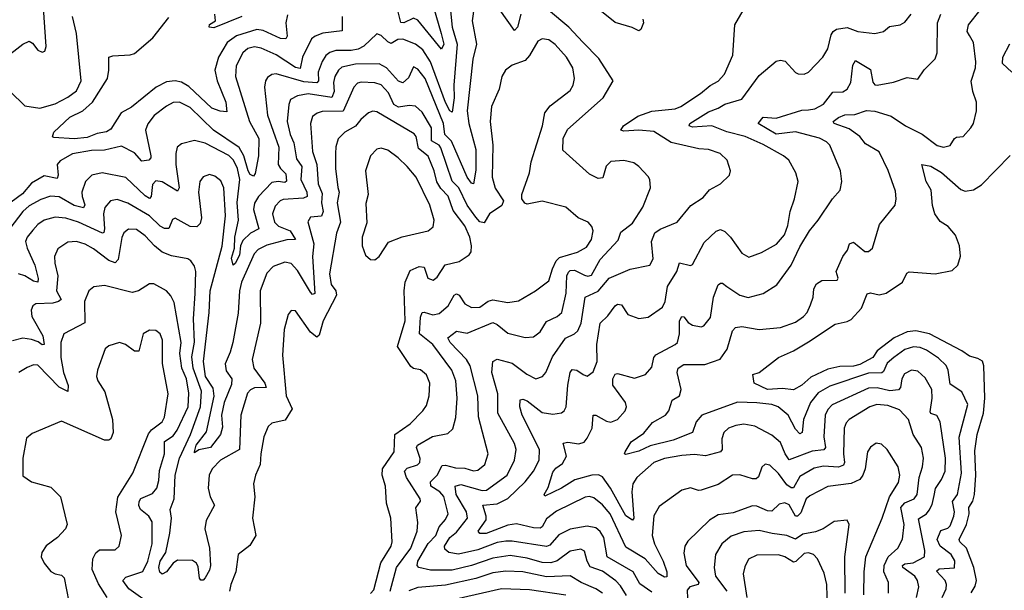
# Model space of a CAD drawing. Extents: x 1550320 to 1685906, y 509093 to 640511.
# Tile 527 of 532: x 1656860 to 1661448, y 622139 to 624800. Entities that reach past the tile are written whole.
import ezdxf

# ---------------------------------------------------------------- set-up
doc = ezdxf.new("R2010")
doc.units = 0

msp = doc.modelspace()

# ---------------------------------------------------------------- linework, layer by layer
at = {"layer": '0CON20XD'}
for points in [[(1658995, 624986), (1658969.3, 624795), (1658989.2, 624685), (1658971.4, 624615), (1658946, 624375), (1658953.5, 624315), (1658985.8, 624195), (1658985, 624097.5), (1658975, 624034.3), (1658965, 624037.3), (1658945, 624065.5), (1658872.5, 624232.6), (1658841, 624265), (1658834.3, 624315), (1658749, 624525), (1658715, 624569.6), (1658695, 624579.5), (1658671.7, 624528.3), (1658645, 624505.4), (1658625, 624513.1), (1658570, 624575), (1658535, 624593.5), (1658425, 624592.8), (1658361.7, 624578.3), (1658345.2, 624564.8), (1658328, 624535), (1658322.8, 624507.2), (1658326.1, 624465), (1658315, 624437.1), (1658205, 624454.5), (1658154.3, 624445), (1658122.9, 624427.1), (1658114.2, 624405), (1658106.2, 624325), (1658120.2, 624265), (1658137, 624225), (1658150.5, 624150.5), (1658175.2, 624115), (1658169.8, 624055), (1658198.5, 623995), (1658199.1, 623975), (1658182.3, 623967.7), (1658088.2, 623961.8), (1658073.6, 623955), (1658050.4, 623929.6), (1658038.4, 623895), (1658047.3, 623855), (1658066.7, 623836.7), (1658120, 623815), (1658145.4, 623774.6), (1658105, 623772.6), (1658012.2, 623747.8), (1657971.4, 623728.6), (1657952.5, 623707.5), (1657894.4, 623575), (1657884, 623535), (1657878.4, 623431.6), (1657853.7, 623295), (1657841.4, 623248.6), (1657817.9, 623195), (1657822.7, 623162.7), (1657848.2, 623125), (1657847.8, 623097.8), (1657813.7, 623015), (1657800.2, 622955), (1657805, 622900), (1657795.3, 622865), (1657750, 622805), (1657695, 622794.3), (1657675, 622780), (1657674.7, 622784.7), (1657682.4, 622815), (1657731.5, 622878.5), (1657766.6, 623043.4), (1657761.1, 623081.1), (1657726.8, 623135), (1657716.1, 623205), (1657742.7, 623435), (1657747.8, 623535), (1657804.3, 623744.3), (1657819.8, 623885), (1657812.3, 624015), (1657798.1, 624048.1), (1657770.3, 624070.3), (1657745, 624078.5), (1657715, 624067.5), (1657699.2, 624045), (1657693.2, 623995), (1657708.1, 623875), (1657701.4, 623848.6), (1657685, 623834.1), (1657654.8, 623834.8), (1657585, 623874.4), (1657572.1, 623867.9), (1657555, 623826.2), (1657535, 623825.7), (1657515, 623837.1), (1657464.7, 623885), (1657365, 623944.3), (1657315, 623960.7), (1657282.9, 623955), (1657256.5, 623923.5), (1657250.8, 623895), (1657256.2, 623823.8), (1657252.4, 623807.6), (1657246, 623804), (1657135, 623855.2), (1657075, 623873.8), (1657025, 623878.9), (1656974.4, 623865), (1656945.4, 623845), (1656921.5, 623818.5), (1656895.4, 623785), (1656888, 623765), (1656895.3, 623735), (1656931.7, 623655), (1656946.7, 623593.3), (1656945, 623575.7), (1656925, 623580.2)], [(1658764.1, 624945), (1658824.8, 624734.8), (1658836.7, 624685), (1658825, 624661.9), (1658715, 624797.3), (1658695, 624806.1), (1658650.8, 624785), (1658636.4, 624786.4), (1658619.3, 624855)], [(1659223, 623147), (1659265, 623125.4), (1659296.9, 623135), (1659311.5, 623155), (1659342.9, 623227.1), (1659403.1, 623315), (1659445, 623334.1), (1659460.8, 623349.2), (1659476.5, 623385), (1659494.7, 623505.3), (1659555, 623533.2), (1659606.2, 623593.8), (1659704, 623636), (1659796.9, 623655), (1659811.3, 623685), (1659803.7, 623765), (1659819.6, 623805), (1659845, 623823.5), (1659924, 623856), (1659986.9, 623933.1), (1660045, 623970.6), (1660073.8, 624006.2), (1660125, 624034.2), (1660167.5, 624075), (1660172.5, 624095), (1660156, 624145), (1660124.2, 624175), (1660070, 624195), (1660025, 624197.2), (1659895, 624227.1), (1659815, 624278), (1659745, 624284.4), (1659675, 624279.7), (1659660.6, 624285), (1659672.9, 624305), (1659740.3, 624349.7), (1659805, 624373), (1659915, 624384.7), (1659940, 624395), (1660032.2, 624455), (1660077.2, 624492.8), (1660115, 624513.3), (1660143.5, 624545), (1660182.5, 624635), (1660192.5, 624775), (1660285, 624936.7)], [(1656785, 624615.4), (1656875, 624685.6), (1656905, 624698.9), (1656920.8, 624690.8), (1656945, 624658), (1656965, 624648.8), (1656977.5, 624652.5), (1656984.2, 624675), (1656971.5, 624855)], [(1658866, 624856), (1658874.8, 624765), (1658899.3, 624685), (1658883.7, 624495), (1658884.2, 624435), (1658875, 624368.6), (1658865, 624374.6), (1658844.3, 624414.3), (1658775, 624603.9), (1658739.4, 624659.4), (1658705, 624686), (1658645, 624708.5), (1658621.9, 624708.1), (1658590.9, 624689.1), (1658575, 624696.4), (1658545, 624726), (1658525, 624734), (1658463.7, 624676.3), (1658437.7, 624662.3), (1658405, 624655.9), (1658334.1, 624655.9), (1658305, 624646.8), (1658287.4, 624632.6), (1658270, 624605), (1658251, 624555), (1658252, 624515), (1658245.4, 624504.6), (1658185, 624509.5), (1658055, 624547.1), (1658035, 624544.6), (1658015, 624530), (1658005.3, 624514.7), (1658001.1, 624485), (1658015.2, 624355), (1658067.5, 624205), (1658064.8, 624124.8), (1658075.4, 624105.4), (1658100.9, 624080.9), (1658103.5, 624046.5), (1658095, 624040.6), (1658065, 624045.8), (1658035, 624041), (1657972.3, 623975), (1657955, 623944.5), (1657950.3, 623915), (1657974.5, 623825), (1657935.8, 623804.1), (1657900.5, 623769.5), (1657889.8, 623745), (1657885, 623701.4), (1657865, 623662.5), (1657854.4, 623654.4), (1657847.8, 623687.8), (1657861.5, 623735), (1657862.4, 623785), (1657880.3, 623865), (1657873.5, 623946.5), (1657886.4, 624055), (1657875, 624106.2), (1657856, 624145), (1657835, 624166.6), (1657725, 624223.6), (1657675, 624236.5), (1657615, 624220.6), (1657594.6, 624205.4), (1657587.3, 624175), (1657588.4, 624125), (1657603.9, 624016.1), (1657595, 624000.8), (1657525, 624044.1), (1657495, 624048.2), (1657478.5, 624031.5), (1657472.3, 623975), (1657465, 623966.4), (1657445, 623978.4), (1657355, 624063.9), (1657245, 624085.3), (1657196.2, 624075), (1657166.4, 624045), (1657150.5, 623995), (1657150.9, 623975), (1657164.2, 623935.8), (1657157.5, 623922.5), (1657115, 623933.7), (1657045, 623973.9), (1657003.3, 623976.7), (1656958.7, 623961.3), (1656905, 623931.1), (1656874.9, 623905.1), (1656815, 623826.5)], [(1659686.8, 622115), (1659660.1, 622160.1), (1659637.5, 622182.5), (1659575, 622227.8), (1659518.1, 622248.1), (1659503.8, 622275), (1659491.7, 622321.7), (1659475, 622330.8), (1659425, 622321.8), (1659365, 622276.7), (1659335, 622267), (1659295, 622267.7), (1659225, 622288.3), (1659145, 622300.8), (1659065, 622288.6), (1658965.9, 622254.1), (1658875, 622232), (1658775, 622232), (1658720, 622245), (1658712.1, 622255), (1658715.5, 622275), (1658763.4, 622356.6), (1658799.6, 622395), (1658814.8, 622435.2), (1658845, 622468.8), (1658857.2, 622495), (1658836, 622576), (1658818.4, 622598.4), (1658775.8, 622625), (1658774.7, 622645), (1658804.8, 622675), (1658828.7, 622721.3), (1658845, 622722.8), (1658890.4, 622709.6), (1658935, 622707.8), (1658975, 622696.5), (1658995, 622699.1), (1659027.3, 622725), (1659043.8, 622775), (1658998.2, 622948.2), (1658994.8, 623045), (1658959.3, 623185), (1658941.9, 623215), (1658865.3, 623295), (1658854.6, 623315.4), (1658895, 623347.1), (1658945, 623337.5), (1659065, 623387.5), (1659085, 623378.8), (1659135, 623338.5), (1659215, 623317.8), (1659255, 623320), (1659285, 623344.4), (1659315, 623392.3), (1659365, 623416.2), (1659386.7, 623435), (1659405.9, 623524.1), (1659409.4, 623605), (1659416.9, 623623.1), (1659425, 623630.6), (1659445, 623632.4), (1659491.8, 623608.2), (1659507, 623603), (1659525, 623607.6), (1659565, 623680.7), (1659648.1, 623771.9), (1659660.9, 623809.1), (1659715, 623851.1), (1659764.3, 623925), (1659800, 624015), (1659795.6, 624055), (1659788, 624068), (1659745, 624115.7), (1659721.7, 624131.7), (1659675, 624142.9), (1659615, 624137.9), (1659592.9, 624117.1), (1659577.9, 624062.1), (1659555, 624059.2), (1659515, 624079.2), (1659391.5, 624191.5), (1659392.6, 624245), (1659412.8, 624287.2), (1659578.8, 624435), (1659625.7, 624515), (1659559.2, 624619.2), (1659484.6, 624695), (1659419.5, 624765), (1659323.5, 624843.5)], [(1659194.9, 624825.1), (1659180.4, 624765), (1659165, 624748.8), (1659098.1, 624845)], [(1659762.9, 624802.9), (1659766.5, 624785), (1659755, 624754), (1659745, 624747.1), (1659713.8, 624763.8), (1659635, 624786), (1659555, 624850.9)], [(1661157.6, 622105), (1661177.2, 622145), (1661179.2, 622165), (1661171.9, 622185), (1661132.1, 622227.9), (1661145, 622239), (1661215, 622243.5), (1661216.5, 622276.5), (1661199.7, 622305), (1661149.3, 622345), (1661134.5, 622375.5), (1661151.9, 622418.1), (1661185, 622429.2), (1661195, 622440), (1661212, 622485), (1661215.2, 622505), (1661206.8, 622553.2), (1661230.4, 622585), (1661248.8, 622685), (1661237.1, 622852.9), (1661277.2, 623005), (1661249.5, 623065), (1661195, 623100), (1661185.9, 623165.9), (1661177.2, 623187.2), (1661141.8, 623221.8), (1661085, 623258.6), (1661055, 623271.7), (1661024.1, 623274.1), (1660985, 623262.2), (1660932.4, 623225), (1660902.7, 623197.3), (1660885, 623159.1), (1660876.6, 623153.4), (1660815, 623152), (1660635, 623091), (1660580.5, 623059.5), (1660545.2, 623015), (1660512, 622935), (1660505.9, 622875), (1660495, 622867.8), (1660475, 622889.5), (1660441.4, 622955), (1660394.4, 622995), (1660365, 623004.7), (1660295, 623013.7), (1660205, 623016.2), (1660039.1, 622955), (1660012.7, 622925), (1659995, 622873.9), (1659905, 622839.3), (1659798.1, 622811.9), (1659745, 622787.2), (1659685, 622772), (1659677.5, 622775), (1659681.2, 622785), (1659709.6, 622830.4), (1659768, 622872), (1659808.3, 622921.7), (1659868.5, 622955), (1659884.5, 622975), (1659900, 623025), (1659934, 623046), (1659942.8, 623075), (1659923.3, 623155), (1659927.9, 623175), (1659955, 623191.4), (1660052.4, 623192.4), (1660123.9, 623216.1), (1660157.2, 623262.8), (1660181.3, 623348.7), (1660195, 623363.8), (1660225, 623369.4), (1660305, 623355.4), (1660405, 623364.6), (1660475, 623388.5), (1660511.5, 623415), (1660529.6, 623435), (1660545, 623470), (1660556.8, 623505), (1660560.7, 623545), (1660572.8, 623567.2), (1660596.9, 623583.1), (1660668.8, 623585), (1660674, 623595), (1660664, 623625), (1660695.3, 623694.7), (1660717.1, 623725), (1660726.2, 623755), (1660745, 623762.5), (1660798.3, 623718.3), (1660815, 623719.4), (1660833.1, 623735), (1660865.6, 623845), (1660939.4, 623935), (1660944.4, 623965), (1660940.3, 623999.7), (1660906.7, 624096.7), (1660865, 624182.9), (1660801.1, 624221.1), (1660775.4, 624255), (1660725, 624291.5), (1660655.7, 624315), (1660651.1, 624325), (1660675, 624343.9), (1660705, 624355.8), (1660751.9, 624358.1), (1660805.6, 624375.6), (1660845, 624373.5), (1660920.5, 624350.5), (1660986.7, 624305), (1661065.7, 624265.7), (1661135, 624213.6), (1661165, 624205.5), (1661195, 624212.9), (1661216, 624245), (1661225, 624251.4), (1661255.4, 624254.6), (1661291.9, 624295), (1661303.8, 624316.2), (1661318.9, 624375), (1661318.2, 624415), (1661301.5, 624465), (1661293.6, 624513.6), (1661313.4, 624575), (1661315, 624602.5), (1661304.1, 624694.1), (1661285.3, 624725.3), (1661274.5, 624745), (1661281.2, 624775), (1661335, 624844.4)], [(1656816.7, 624465), (1656885, 624398.2), (1656955, 624387.8), (1657025, 624407), (1657085, 624438.1), (1657125, 624467.9), (1657146.6, 624515), (1657124.7, 624735), (1657107.1, 624815)], [(1658363.3, 624815), (1658362.3, 624747.7), (1658272.4, 624737.6), (1658236.3, 624723.6), (1658220.1, 624709.9), (1658178.3, 624625), (1658167.3, 624572.7), (1658145, 624577), (1658055, 624636), (1657985, 624667.2), (1657955, 624673.5), (1657924.1, 624665.9), (1657899.6, 624645), (1657869.3, 624585), (1657865.8, 624535), (1657931.2, 624325), (1657974.7, 624245), (1657973.3, 624165), (1657958, 624082), (1657949.6, 624070.4), (1657935, 624077.1), (1657925, 624095.5), (1657905.4, 624165), (1657883.5, 624203.5), (1657763.9, 624283.9), (1657655, 624390.3), (1657605, 624415.3), (1657575, 624413.8), (1657545, 624397.1), (1657486.9, 624353.1), (1657456.7, 624313.3), (1657446.6, 624285), (1657472, 624165), (1657472.1, 624155), (1657461.9, 624145), (1657429.2, 624139.3), (1657395, 624179.2), (1657335, 624209.4), (1657255, 624191.1), (1657195, 624189.6), (1657106.2, 624173.8), (1657048.9, 624141.1), (1657035.3, 624124.7), (1657039.7, 624075), (1657035, 624059.5), (1656975, 624071), (1656915, 624038.1), (1656873.1, 623986.9), (1656820.8, 623949.2)], [(1658108.1, 624821.9), (1658101.1, 624785), (1658106.6, 624723.4), (1658100, 624710), (1658075, 624712.8), (1657995, 624749.6), (1657965, 624753.3), (1657870.4, 624725), (1657827.1, 624692.9), (1657787, 624625), (1657769.8, 624565), (1657781.2, 624515), (1657821.6, 624415), (1657825, 624370), (1657795, 624373.1), (1657755, 624387.3), (1657648.3, 624488.3), (1657615, 624507.7), (1657585, 624514), (1657545, 624510.2), (1657496.8, 624485), (1657381.4, 624391.4), (1657333.1, 624365), (1657285, 624289.4), (1657265, 624276.9), (1657221.3, 624268.7), (1657175, 624251.1), (1657113.9, 624243.9), (1657020, 624250), (1657013.9, 624253.9), (1657019.5, 624275), (1657094.5, 624345), (1657155.2, 624374.8), (1657199.4, 624415), (1657268.9, 624525), (1657276.4, 624563.6), (1657275.8, 624624.2), (1657295, 624631.4), (1657375, 624635.4), (1657395, 624642.1), (1657480.9, 624715), (1657555, 624809.4)], [(1657895.2, 624814.8), (1657765, 624761.5), (1657742.5, 624765), (1657745, 624778), (1657773.3, 624795), (1657770, 624825)], [(1661038.7, 622105), (1661049.3, 622155), (1661043.4, 622185), (1661030.9, 622205), (1660975.2, 622245), (1660973.1, 622255), (1660985, 622262.5), (1661022.6, 622267.4), (1661076.1, 622295), (1661077.1, 622325), (1661047.3, 622472.7), (1661084.7, 622495), (1661098.3, 622511.7), (1661111.3, 622538.7), (1661120.4, 622580.4), (1661126.8, 622613.2), (1661155.3, 622655), (1661171.6, 622695), (1661174.4, 622755), (1661148.8, 622925), (1661134, 622954), (1661105, 622963.6), (1661101.7, 622971.7), (1661112.4, 623035), (1661109.5, 623075), (1661079.7, 623129.7), (1661045, 623161.1), (1661015, 623165.3), (1660982, 623148), (1660969.7, 623125), (1660964.7, 623085), (1660955, 623073.2), (1660915, 623068.6), (1660855, 623082.7), (1660815, 623081.5), (1660645, 623002.9), (1660625, 622981.5), (1660612.5, 622955), (1660606.4, 622855), (1660614.7, 622805), (1660606.6, 622793.4), (1660552, 622788), (1660445, 622747.7), (1660426.7, 622775), (1660405, 622827.3), (1660365, 622862.1), (1660285, 622904.6), (1660235, 622913.8), (1660197.2, 622907.2), (1660163.1, 622895), (1660141.5, 622875), (1660131.1, 622845), (1660133.3, 622795), (1660125.3, 622784.7), (1660055, 622765.9), (1660005, 622772.7), (1659945, 622768.1), (1659865, 622752.9), (1659814.5, 622735), (1659736.2, 622665), (1659717.5, 622635), (1659712, 622598), (1659721.4, 622475), (1659715, 622466), (1659685, 622486.2), (1659613.7, 622615), (1659575, 622668.4), (1659557.8, 622677.8), (1659525.5, 622675.5), (1659446.8, 622653.2), (1659385, 622614.3), (1659307.5, 622577.5), (1659304.2, 622585), (1659322.3, 622617.7), (1659345, 622690), (1659358, 622708), (1659389.2, 622730.8), (1659408.1, 622765), (1659392, 622825), (1659415, 622829.6), (1659465, 622821.2), (1659489.7, 622830.3), (1659505, 622848.5), (1659527.4, 622895), (1659532, 622955), (1659545, 622955.4), (1659595, 622927.1), (1659615, 622923.4), (1659645, 622935.5), (1659681.8, 622975), (1659687.7, 622995), (1659682.9, 623015), (1659624.1, 623095), (1659623.9, 623125), (1659635, 623146), (1659645, 623149.2), (1659725, 623127.7), (1659775.4, 623144.6), (1659805, 623179.2), (1659815.3, 623224.7), (1659823.7, 623236.3), (1659915, 623284.5), (1659924.5, 623295), (1659934.8, 623335.2), (1659934.5, 623395), (1659945, 623415.6), (1659955, 623413.6), (1659975, 623387.2), (1659994.4, 623375), (1660035, 623368.1), (1660048.6, 623371.4), (1660078.5, 623411.5), (1660092.4, 623505), (1660115, 623562.9), (1660125, 623571.8), (1660135, 623571.2), (1660155, 623555.4), (1660215, 623514.6), (1660255, 623504.6), (1660325, 623522.7), (1660387.4, 623562.6), (1660454.3, 623655.7), (1660495, 623741.1), (1660540, 623815), (1660581.2, 623865), (1660647.1, 623965), (1660682.9, 624005), (1660691.4, 624045), (1660684.3, 624095), (1660634.6, 624214.6), (1660619.9, 624229.9), (1660586.9, 624246.9), (1660475, 624276.4), (1660385, 624266.5), (1660301.4, 624315), (1660325, 624345.4), (1660385, 624339.8), (1660505, 624378.1), (1660535, 624378.9), (1660565, 624384.8), (1660605, 624406.3), (1660648.8, 624461.2), (1660695, 624464), (1660715.5, 624475), (1660733.4, 624506.6), (1660742, 624588), (1660755, 624609.4), (1660825, 624566.7), (1660835, 624508), (1660845, 624495.5), (1660855, 624494.1), (1660932.1, 624507.9), (1660995, 624530), (1661045, 624522.5), (1661074.5, 624565.5), (1661125, 624616.7), (1661134.4, 624645), (1661136.5, 624785), (1661152.5, 624825)], [(1660626.3, 624663.7), (1660640.8, 624729.2), (1660650.6, 624745), (1660666, 624755), (1660715, 624762.8), (1660765, 624744.7), (1660844.5, 624735.5), (1660885, 624744.3), (1660912.4, 624767.6), (1660963.3, 624775), (1660985, 624788.1), (1661013.9, 624826.1)], [(1658586.3, 622135), (1658615.6, 622245), (1658682.6, 622335), (1658712, 622415), (1658714.8, 622454.8), (1658706.5, 622523.5), (1658727.8, 622555), (1658726.5, 622565), (1658663.1, 622665), (1658652.9, 622695), (1658665, 622707.6), (1658714.2, 622724.2), (1658724.5, 622735), (1658726.9, 622753.1), (1658709.3, 622805), (1658713.1, 622815), (1658783.9, 622856.1), (1658855, 622870), (1658878, 622892), (1658892, 622945), (1658899.2, 623035), (1658892.9, 623115), (1658873.8, 623165), (1658785.6, 623285), (1658722.7, 623335), (1658727.6, 623412.4), (1658735, 623434.3), (1658745, 623436.4), (1658785, 623422.8), (1658815, 623430.3), (1658857.2, 623465), (1658885, 623515.5), (1658895, 623521.8), (1658907.5, 623515), (1658935, 623474.1), (1658965, 623457.8), (1659005, 623459.7), (1659043.6, 623486.4), (1659065, 623493), (1659135, 623481.1), (1659185, 623487.9), (1659264.3, 623535), (1659325, 623582.5), (1659342.5, 623637.5), (1659360.5, 623675), (1659375, 623690.7), (1659460, 623715), (1659501.4, 623738.6), (1659524.1, 623775), (1659532.5, 623815), (1659525.8, 623835), (1659508.7, 623855), (1659462.9, 623875), (1659405, 623925.6), (1659295, 623953.1), (1659225, 623939.2), (1659213.4, 623943.4), (1659199.2, 623965), (1659200.6, 623985), (1659236.4, 624085), (1659242.9, 624137.1), (1659295.8, 624305), (1659307.1, 624365), (1659332.6, 624397.4), (1659425, 624469.5), (1659438.9, 624495), (1659445.4, 624525), (1659436.8, 624575), (1659408.4, 624625), (1659355, 624684.6), (1659325, 624706.4), (1659295, 624711.1), (1659275, 624700), (1659235, 624632), (1659215, 624609.2), (1659155, 624587.5), (1659124, 624565), (1659107.5, 624535), (1659094.4, 624475), (1659059.1, 624395), (1659051.8, 624325), (1659065.3, 624215), (1659062.1, 624065), (1659075, 624014.4), (1659114.5, 623955), (1659106, 623934), (1659049.6, 623895), (1659025, 623852.9), (1659005, 623857.5), (1658985, 623879.5), (1658945.7, 623935), (1658906.6, 624015), (1658876.1, 624046.1), (1658822.6, 624202.6), (1658814.3, 624215), (1658778.9, 624235), (1658779.3, 624295), (1658735, 624368.5), (1658705, 624395.9), (1658675, 624399.3), (1658625, 624391.7), (1658603.8, 624405)], [(1660908, 622125), (1660908, 622175), (1660886.4, 622225), (1660887.6, 622255), (1660906.5, 622295), (1660952.3, 622335), (1660973.5, 622376.5), (1660981.5, 622445), (1660965.9, 622525), (1660985, 622546.2), (1661027.9, 622565), (1661042.2, 622585), (1661050.4, 622665), (1661066.7, 622715), (1661070.9, 622755), (1661062.1, 622805), (1661022.7, 622865), (1661001.5, 622935), (1660959.9, 622979.9), (1660905, 623001.2), (1660854.5, 623005.5), (1660821.1, 622995), (1660724.6, 622935), (1660710.5, 622919.5), (1660701.1, 622895), (1660697.8, 622775), (1660702.5, 622735), (1660698.3, 622721.7), (1660675, 622712.3), (1660605, 622717.3), (1660562, 622708), (1660495, 622669.6), (1660465, 622616.8), (1660455, 622617), (1660435, 622631.1), (1660395, 622683.8), (1660355, 622722.5), (1660333, 622727), (1660317.4, 622712.6), (1660302.5, 622667.5), (1660292.2, 622657.8), (1660275, 622657.8), (1660215, 622676.8), (1660181.2, 622675), (1660115, 622631.8), (1660035, 622605.5), (1660023.7, 622603.7), (1659985, 622616.5), (1659944.6, 622605.4), (1659839.9, 622530.1), (1659814.7, 622485.3), (1659806.6, 622395), (1659817.6, 622355), (1659858.2, 622275), (1659875.5, 622224.5), (1659875, 622201.2), (1659865, 622200), (1659835, 622216.9), (1659774.9, 622284.9), (1659685, 622339.2), (1659611.7, 622495), (1659575, 622538), (1659535, 622569.7), (1659515, 622576.3), (1659495, 622572.9), (1659361.5, 622508.5), (1659315, 622471.5), (1659295.2, 622434.8), (1659285, 622428.2), (1659255, 622429.3), (1659175, 622448.7), (1659135, 622442.8), (1659033.8, 622403.8), (1659004, 622404), (1658997.1, 622415), (1659033, 622467), (1659033.4, 622485), (1659018.9, 622535), (1659085, 622541.2), (1659135, 622566.2), (1659215.7, 622644.3), (1659253.6, 622695), (1659280, 622745), (1659281.8, 622795), (1659201.9, 622955), (1659190.3, 622995), (1659192.9, 623027.1), (1659205, 623030), (1659225, 623022.4), (1659295, 622968.2), (1659345, 622959.5), (1659385, 622965.6), (1659396.7, 622975), (1659406, 622995), (1659413.9, 623095), (1659425.7, 623154.3), (1659435, 623167.9), (1659455.9, 623165.9), (1659485, 623144.7), (1659505, 623138), (1659532.9, 623157.1), (1659550.9, 623205), (1659550, 623285), (1659564.8, 623385.2), (1659601, 623419), (1659635, 623465.6), (1659645, 623472.9), (1659665, 623470), (1659694.3, 623425), (1659745, 623405.6), (1659788.1, 623411.9), (1659855, 623459.4), (1659867.6, 623485), (1659879.2, 623555), (1659921.4, 623625), (1659934.5, 623665.5), (1659985, 623652.9), (1659995, 623657.5), (1660048.8, 623761.2), (1660105, 623813.8), (1660125, 623821.8), (1660145, 623812.3), (1660172.5, 623785), (1660225, 623710.6), (1660257.4, 623692.6), (1660316.7, 623713.3), (1660386.6, 623753.4), (1660423.3, 623796.7), (1660439.7, 623840.3), (1660450.4, 623905), (1660470.4, 623965), (1660486.7, 624045), (1660476.9, 624085), (1660443.3, 624145), (1660419.4, 624165), (1660325, 624217.4), (1660240, 624255), (1660155, 624277.2), (1660084.5, 624304.5), (1659995, 624298.5), (1659980, 624305), (1659982.2, 624315), (1660069.8, 624370.2), (1660115, 624386.5), (1660145, 624405.3), (1660225, 624429.1), (1660305, 624538.8), (1660385, 624606.7), (1660405, 624611.5), (1660427, 624607), (1660475, 624554), (1660487.3, 624547.3), (1660515, 624545.7), (1660535.8, 624555), (1660602.9, 624625), (1660626.3, 624663.7)], [(1661483.5, 624555), (1661439.6, 624595), (1661440.3, 624625), (1661472.8, 624687.2)], [(1658603.8, 624405), (1658579.1, 624459.1), (1658545, 624495.7), (1658515, 624505.2), (1658451.5, 624508.5), (1658435, 624503.9), (1658417.5, 624485), (1658367.3, 624372.7), (1658269.2, 624370.9), (1658246.3, 624363.6), (1658225, 624348.1), (1658214.7, 624315), (1658224, 624185), (1658244.9, 624124.9), (1658251, 624035), (1658269.2, 623989.2), (1658267, 623945), (1658273.8, 623905), (1658266.6, 623883.4), (1658215, 623878.2), (1658202.4, 623857.6), (1658230.5, 623755), (1658224.5, 623695), (1658235, 623523.3), (1658225, 623518.9), (1658215, 623529.6), (1658155, 623629.7), (1658125, 623662), (1658095, 623669.3), (1658041.7, 623648.3), (1658012.3, 623617.7), (1657981.4, 623535), (1657982.2, 623385), (1657943.8, 623215), (1657951.5, 623175), (1658003.1, 623105), (1658008.5, 623085), (1657955, 623082.5), (1657936.2, 623073.8), (1657922.1, 623057.9), (1657890, 622955), (1657884.7, 622795.3), (1657796.6, 622745), (1657757.1, 622705), (1657742.9, 622675), (1657737.8, 622615), (1657747.2, 622575), (1657767.3, 622535), (1657730, 622465), (1657723.8, 622425), (1657745.2, 622335.2), (1657750, 622255), (1657745, 622232.5), (1657725, 622197.5), (1657715, 622186.2), (1657705, 622186.2), (1657698, 622195), (1657692.2, 622247.8), (1657683.5, 622265), (1657665, 622278), (1657595, 622280), (1657575, 622264.6), (1657545, 622225.4), (1657525, 622213.8), (1657512.9, 622222.9), (1657508.7, 622245), (1657515.1, 622275), (1657541, 622315), (1657560.5, 622405), (1657568.4, 622475), (1657562.2, 622515), (1657580.7, 622565), (1657585.1, 622675), (1657604.8, 622755.2), (1657656.8, 622865), (1657702.4, 622995), (1657706.9, 623066.9), (1657667.9, 623175), (1657663.1, 623226.9), (1657675.2, 623295.2), (1657670.9, 623405), (1657677.3, 623522.7), (1657681.3, 623625), (1657675, 623650), (1657658.1, 623675), (1657644.6, 623684.6), (1657568.3, 623698.3), (1657525, 623716.1), (1657488.7, 623745), (1657445, 623792.2), (1657405, 623820.7), (1657367.2, 623822.8), (1657345, 623805.6), (1657336.2, 623783.8), (1657318.6, 623681.4), (1657305, 623665.9), (1657275, 623676.2), (1657205, 623730.4), (1657165, 623753.3), (1657125, 623764.7), (1657085, 623762.3), (1657038.2, 623731.8), (1657022.7, 623695), (1657023.6, 623665), (1657038.5, 623605), (1657032.7, 623535), (1657053.1, 623495), (1657042, 623485), (1657015, 623477.4), (1656935.3, 623474.7), (1656922.2, 623465), (1656913.8, 623445), (1656916.6, 623415), (1656967.9, 623325), (1656975.2, 623284.8), (1656965, 623284.1), (1656947.3, 623297.3), (1656915, 623308.6), (1656875, 623314.8), (1656827.2, 623302.8)], [(1658495, 622123.5), (1658509.7, 622140.3), (1658543.3, 622266.8), (1658591.8, 622345), (1658595.8, 622365), (1658590, 622475), (1658570, 622545), (1658565.3, 622625), (1658549.7, 622675), (1658550.7, 622705), (1658605.9, 622785), (1658608.2, 622865), (1658680, 622915), (1658738.5, 622975), (1658755, 623000), (1658768.2, 623045), (1658770.9, 623105), (1658755, 623143.8), (1658727.4, 623167.4), (1658695, 623173.1), (1658682.1, 623182.1), (1658620.5, 623275), (1658655.9, 623395), (1658651.6, 623535), (1658656.2, 623575), (1658679.9, 623630.1), (1658721.1, 623648.9), (1658745.4, 623645.4), (1658761.4, 623595), (1658786.7, 623585), (1658805, 623599.2), (1658843, 623657), (1658907.8, 623672.2), (1658955, 623702.9), (1658963.1, 623716.9), (1658965.9, 623745), (1658957.2, 623785), (1658935, 623838.5), (1658880.5, 623910.5), (1658856.2, 623976.2), (1658822.3, 624012.3), (1658803.7, 624043.7), (1658792.1, 624095), (1658763.6, 624163.6), (1658718.3, 624198.3), (1658707.8, 624255), (1658698, 624268), (1658525, 624369.6), (1658505, 624373.8), (1658485.3, 624364.7), (1658450.4, 624335), (1658425, 624302.7), (1658375.6, 624275), (1658345, 624244), (1658333.5, 624206.5), (1658331.3, 624175), (1658331.2, 624105), (1658342.2, 624017.8), (1658348.6, 623995), (1658339.7, 623945), (1658354.4, 623855), (1658336.2, 623803.8), (1658303.3, 623615), (1658311.4, 623565), (1658334, 623535), (1658336.8, 623515), (1658274.7, 623395), (1658255, 623328), (1658245, 623318.9), (1658215, 623342.9), (1658145, 623442), (1658125, 623443.8), (1658111.1, 623425), (1658093.3, 623355), (1658084.7, 623235), (1658102.2, 623045), (1658129.2, 622985), (1658097.8, 622932.2), (1658035, 622917.5), (1658017.6, 622902.4), (1657998.2, 622855), (1657984.7, 622775), (1657980.8, 622725), (1657959.6, 622675), (1657950.5, 622635), (1657956.4, 622575), (1657944.5, 622475.5), (1657960, 622395), (1657932.4, 622347.6), (1657878.8, 622305), (1657866.9, 622225), (1657843.5, 622165), (1657838.1, 622135)], [(1658515, 623680), (1658535, 623696), (1658578.2, 623761.8), (1658642.2, 623787.8), (1658764, 623815), (1658786.1, 623833.9), (1658791.8, 623865), (1658771.5, 623935), (1658707.1, 624065), (1658666.4, 624115), (1658623.3, 624155), (1658575, 624190.5), (1658545, 624200), (1658524.6, 624195.4), (1658495, 624164.2), (1658470.9, 624095), (1658484.5, 623985), (1658472.7, 623942.7), (1658478.3, 623851.7), (1658456.4, 623785), (1658455.4, 623745.4), (1658471.4, 623701.4), (1658495, 623680.8), (1658515, 623680)], [(1661293.3, 622126.7), (1661312.1, 622157.9), (1661317.7, 622185), (1661306.3, 622245), (1661271.5, 622335), (1661240.8, 622365), (1661238.2, 622375), (1661271.3, 622445), (1661283.5, 622495), (1661282.5, 622525), (1661301.9, 622555), (1661309.4, 622585), (1661315.5, 622675), (1661310.9, 622789.1), (1661322, 622865), (1661351.2, 622965), (1661357.7, 623035), (1661352.9, 623185), (1661346.8, 623206.8), (1661325, 623220), (1661285, 623230), (1661250, 623255), (1661099.2, 623335), (1661035, 623349.1), (1660995, 623343.5), (1660933.9, 623316.1), (1660855.7, 623255), (1660834.7, 623225), (1660775, 623191.9), (1660745, 623184.6), (1660681.8, 623181.8), (1660625, 623169.4), (1660546.8, 623133.2), (1660505, 623094.7), (1660465, 623073.9), (1660415, 623079.5), (1660344.2, 623075), (1660282.5, 623105), (1660276.2, 623145), (1660305, 623153.8), (1660395.8, 623224.2), (1660465, 623256), (1660535, 623297.5), (1660659.4, 623380.6), (1660715, 623391.9), (1660735, 623401.9), (1660781.8, 623455), (1660808.8, 623521.2), (1660825, 623525.4), (1660865, 623517.2), (1660897.1, 623525), (1660972.9, 623575), (1660992.9, 623617.1), (1661005, 623624.4), (1661125, 623614.5), (1661205, 623630.8), (1661232, 623655), (1661243.2, 623696.8), (1661238.8, 623745), (1661220, 623795), (1661185.5, 623835), (1661148.2, 623858.2), (1661124.8, 623894.8), (1661113.6, 623933.6), (1661107.2, 624005), (1661083.8, 624045), (1661063.3, 624125), (1661105, 624117.2), (1661155, 624087.2), (1661245, 624007.5), (1661265, 624000), (1661305, 624006.2), (1661340.9, 624029.1), (1661475, 624166)], [(1656925, 623580.2), (1656885, 623605.6), (1656855, 623614.2)], [(1657482.2, 622065), (1657369.7, 622145), (1657340.8, 622185), (1657355, 622200.7), (1657433.5, 622226.5), (1657456.8, 622275), (1657477.2, 622355), (1657477.8, 622457.8), (1657462.7, 622485), (1657423.4, 622515), (1657414.8, 622534.8), (1657416.5, 622553.5), (1657425, 622566.6), (1657479.5, 622590.5), (1657498.9, 622615), (1657509, 622651), (1657512.5, 622697.5), (1657534.4, 622775), (1657535, 622832.2), (1657575, 622859.4), (1657594, 622886), (1657645.2, 622995), (1657648, 623058), (1657638, 623125), (1657615.1, 623175), (1657606.4, 623243.6), (1657612.6, 623295), (1657580.6, 623480.6), (1657565, 623511.4), (1657544.2, 623535), (1657485, 623568.1), (1657465, 623568.6), (1657414, 623536), (1657385, 623527.5), (1657255, 623559.6), (1657205.4, 623554.6), (1657182.9, 623535), (1657161.8, 623485), (1657164.2, 623385.8), (1657065.8, 623335), (1657052.1, 623295), (1657052.2, 623225), (1657064.1, 623155), (1657085.8, 623094.2), (1657085, 623066), (1657045, 623086.8), (1656945, 623189.1), (1656925, 623190.5), (1656895, 623177.5), (1656856.9, 623155)], [(1657268.2, 622105), (1657228.2, 622168.2), (1657197.8, 622235), (1657201.2, 622285), (1657215, 622314.2), (1657232.3, 622327.7), (1657305, 622328.1), (1657324.3, 622345), (1657334.5, 622395), (1657308.9, 622505), (1657317.7, 622572.3), (1657387.3, 622685), (1657461, 622869), (1657475, 622886.8), (1657524.5, 622925), (1657535, 622946.2), (1657552.7, 623055), (1657526, 623196), (1657526.5, 623305), (1657515, 623334.5), (1657495, 623350.4), (1657465, 623351.1), (1657436, 623335), (1657415, 623253.3), (1657395, 623254), (1657354, 623285), (1657325, 623293.6), (1657275, 623278.5), (1657258.6, 623265), (1657222.5, 623165), (1657218, 623135), (1657224, 623115), (1657256.7, 623065), (1657292.2, 622935), (1657296.7, 622875), (1657285.8, 622845), (1657275, 622838.1), (1657255, 622839.5), (1657055, 622928.1), (1656919.3, 622870.7), (1656892.4, 622847.6), (1656874.4, 622755.6), (1656875, 622672.5), (1656915, 622644.2), (1657005, 622619.2), (1657050, 622575), (1657081.2, 622445), (1657074, 622425), (1657036, 622385), (1656984.4, 622345.6), (1656964, 622315), (1656960.8, 622295), (1656974.4, 622265), (1657005, 622227.1), (1657025, 622215.7), (1657055, 622210), (1657067.6, 622197.6), (1657090, 622085)], [(1659805, 622129.3), (1659749.2, 622169.2), (1659719.2, 622225), (1659596.9, 622295), (1659581.2, 622385), (1659565, 622413.6), (1659545, 622429.7), (1659505, 622437.6), (1659425, 622423.5), (1659372.7, 622397.3), (1659330.3, 622349.7), (1659315, 622343.1), (1659155, 622367.7), (1659125, 622367.5), (1659085, 622361), (1658995, 622328), (1658905, 622307.2), (1658860, 622315), (1658841.3, 622331.3), (1658839.2, 622345), (1658864.9, 622385.1), (1658895, 622410), (1658946.6, 622475), (1658942.3, 622505), (1658893.7, 622585), (1658889.7, 622625), (1658915, 622631.9), (1659015, 622604.2), (1659035, 622606), (1659131.4, 622675), (1659166.5, 622745), (1659172.9, 622795), (1659166.4, 622823.6), (1659088.4, 622965), (1659088.4, 623055), (1659059.7, 623155), (1659064.7, 623205.3), (1659085, 623216.2), (1659155, 623198.2), (1659223, 623147)], [(1660793, 622117), (1660794.8, 622225.2), (1660803.3, 622295), (1660878.9, 622475), (1660912.4, 622575), (1660955, 622640.8), (1660960.3, 622675), (1660952.9, 622715), (1660901.4, 622795), (1660875, 622820.8), (1660850, 622825), (1660825, 622806), (1660810.5, 622785), (1660799.7, 622705), (1660789.4, 622675), (1660774.8, 622655.2), (1660735, 622637.2), (1660625, 622622.7), (1660541.2, 622578.8), (1660524.9, 622565.1), (1660499.4, 622500.6), (1660485, 622484.7), (1660474.8, 622484.8), (1660445, 622537.5), (1660425, 622546.7), (1660399.6, 622540.4), (1660365, 622507.1), (1660345, 622509.4), (1660295, 622531.8), (1660275, 622533.1), (1660185, 622500.3), (1660115, 622490.9), (1660075, 622466.4), (1659972.9, 622367.1), (1659960, 622345), (1659955, 622312.5), (1659965.9, 622255), (1660024.1, 622175), (1660021.5, 622165), (1659983.1, 622155), (1659969.9, 622140.1), (1659973.8, 622065)], [(1660706.8, 622125), (1660705.2, 622294.8), (1660724.4, 622445), (1660715, 622465.8), (1660655, 622460), (1660604.6, 622425.4), (1660568.3, 622411.8), (1660508.8, 622401.2), (1660475, 622377.4), (1660435, 622393.5), (1660365.8, 622404.3), (1660305, 622417.5), (1660235, 622411.2), (1660175, 622390.7), (1660131.8, 622355), (1660102.7, 622305), (1660095.4, 622245), (1660102.8, 622205), (1660155.5, 622135)], [(1660624.6, 622054.6), (1660621.4, 622165), (1660609.1, 622219.1), (1660577.6, 622285), (1660558.2, 622305), (1660535, 622314.1), (1660515, 622309.7), (1660476.7, 622273.3), (1660465, 622269.7), (1660425, 622294.6), (1660395, 622303.9), (1660295, 622303.1), (1660256.5, 622283.5), (1660238.9, 622248.9), (1660231.1, 622215), (1660247.5, 622105)], [(1659576, 622125), (1659545, 622145.3), (1659475.7, 622175.7), (1659425, 622205.9), (1659315, 622201.4), (1659205, 622225.2), (1659125, 622227.4), (1659065, 622220.7), (1658985, 622194.3), (1658845, 622163.4), (1658715, 622152.5), (1658674.1, 622135.9)], [(1659405.3, 622115.3), (1659235, 622140.5), (1659105, 622144.8), (1658893.3, 622096.7)]]:
    msp.add_lwpolyline(points, dxfattribs=at)

doc.saveas('drawing.dxf')
